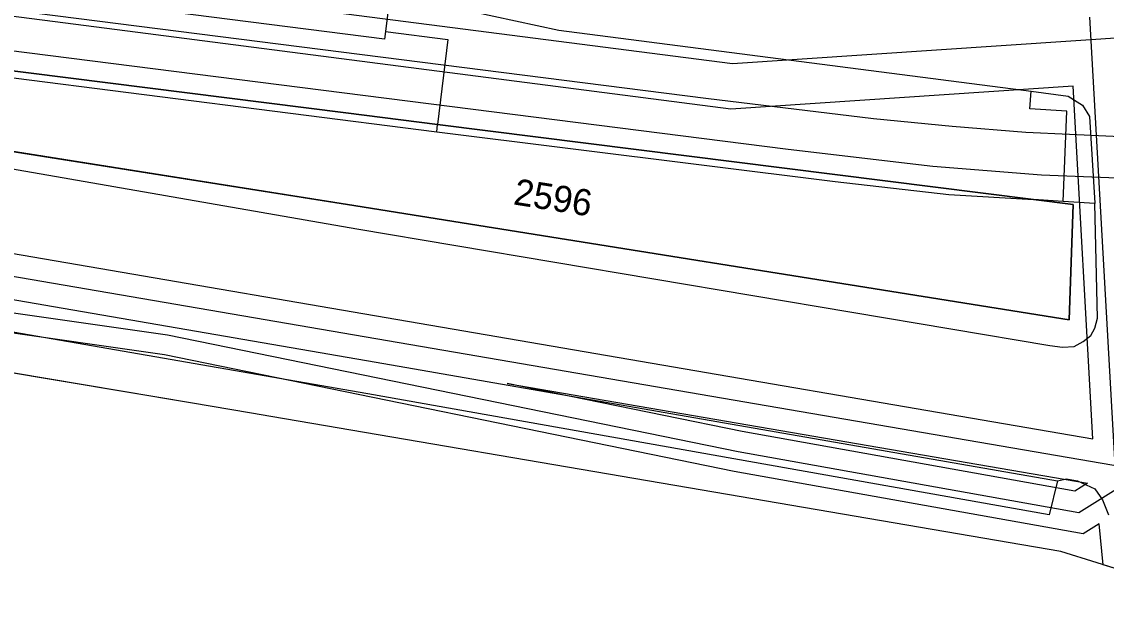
# Model space of a CAD drawing. Extents: x -263423 to -261326, y -1240067 to -1237864.
# Drawn here: x -263033.7 to -262951.1, y -1240067 to -1240023.1 of the extents above; entities that cross this region are included whole.
import ezdxf

# ---------------------------------------------------------------- set-up
doc = ezdxf.new("R2010")
doc.units = 0
for name, color, linetype in [('body_kn', 7, 'Continuous'), ('katuz_linie', 7, 'Continuous'), ('kladpar_druhypozemkov', 7, 'Continuous'), ('kladpar_hranice', 7, 'Continuous'), ('kladpar_parcelnecisla', 7, 'Continuous'), ('kladpar_plochy', 7, 'Continuous'), ('linie', 7, 'Continuous'), ('tarchy_linie', 7, 'Continuous'), ('zappar_hrandruhpozemk', 7, 'Continuous'), ('zuob_linie', 7, 'Continuous'), ('zuob_plochy', 7, 'Continuous')]:
    doc.layers.add(name, color=color, linetype=linetype)

msp = doc.modelspace()

# ---------------------------------------------------------------- linework, layer by layer
at = {"layer": 'body_kn'}
for p, q in [((-263027.2, -1240023.62), (-263027.2, -1240023.62)), ((-263005.98, -1240023.86), (-263005.98, -1240023.86)), ((-263005.98, -1240023.86), (-263005.98, -1240023.86)), ((-262992.77, -1240023.76), (-262992.77, -1240023.76)), ((-263006.05, -1240024.43), (-263006.05, -1240024.43)), ((-263001.23, -1240024.46), (-263001.23, -1240024.46)), ((-262979.54, -1240026.3), (-262979.54, -1240026.3)), ((-262956.79, -1240028.41), (-262956.79, -1240028.41)), ((-262956.79, -1240028.41), (-262956.79, -1240028.41)), ((-262953.6, -1240028.01), (-262953.6, -1240028.01)), ((-262981.57, -1240028.93), (-262981.57, -1240028.93)), ((-262953.98, -1240028.78), (-262953.98, -1240028.78)), ((-263009, -1240030.05), (-263009, -1240030.05)), ((-263009, -1240030.05), (-263009, -1240030.05)), ((-262979.66, -1240029.76), (-262979.66, -1240029.76)), ((-262956.89, -1240029.75), (-262956.89, -1240029.75)), ((-262954.07, -1240029.93), (-262954.07, -1240029.93)), ((-262952.88, -1240029.48), (-262952.88, -1240029.48)), ((-262968.8, -1240030.48), (-262968.8, -1240030.48)), ((-262952.35, -1240030.32), (-262952.35, -1240030.32)), ((-263002.08, -1240031.49), (-263002.08, -1240031.49)), ((-263002.02, -1240030.93), (-263002.02, -1240030.93)), ((-262962.8, -1240031.08), (-262962.8, -1240031.08)), ((-262957.19, -1240031.52), (-262957.19, -1240031.52)), ((-262975.3, -1240032.85), (-262975.3, -1240032.85)), ((-262964.29, -1240034.15), (-262964.29, -1240034.15)), ((-262955.99, -1240034.8), (-262955.99, -1240034.8)), ((-262971.73, -1240035.28), (-262971.73, -1240035.28)), ((-262963.07, -1240036.26), (-262963.07, -1240036.26)), ((-262956.62, -1240036.66), (-262956.62, -1240036.66)), ((-263008.87, -1240037.04), (-263008.87, -1240037.04)), ((-262954.36, -1240036.8), (-262954.36, -1240036.8)), ((-262953.59, -1240037.04), (-262953.59, -1240037.04)), ((-262951.93, -1240036.92), (-262951.93, -1240036.92)), ((-262951.93, -1240036.95), (-262951.93, -1240036.95)), ((-263008.17, -1240038.88), (-263008.17, -1240038.88)), ((-262951.74, -1240045.68), (-262951.74, -1240045.68)), ((-262953.9, -1240045.81), (-262953.9, -1240045.81)), ((-262951.93, -1240046.45), (-262951.93, -1240046.45)), ((-263022.59, -1240046.96), (-263022.59, -1240046.96)), ((-262952.25, -1240047.02), (-262952.25, -1240047.02)), ((-262955.37, -1240047.78), (-262955.37, -1240047.78)), ((-262954.41, -1240047.91), (-262954.41, -1240047.91)), ((-262953.52, -1240047.84), (-262953.52, -1240047.84)), ((-262952.82, -1240047.46), (-262952.82, -1240047.46)), ((-263022.81, -1240048.49), (-263022.81, -1240048.49)), ((-263006.7, -1240049.04), (-263006.7, -1240049.04)), ((-262996.72, -1240050.67), (-262996.72, -1240050.67)), ((-262996.72, -1240050.67), (-262996.72, -1240050.67)), ((-263007.33, -1240051.46), (-263007.33, -1240051.46)), ((-263020.84, -1240052.15), (-263020.84, -1240052.15)), ((-263016.19, -1240052.92), (-263016.19, -1240052.92)), ((-263014.72, -1240053.17), (-263014.72, -1240053.17)), ((-262978.8, -1240054.33), (-262978.8, -1240054.33)), ((-262952.08, -1240054.88), (-262952.08, -1240054.88)), ((-262979.12, -1240055.85), (-262979.12, -1240055.85)), ((-262979.42, -1240057.37), (-262979.42, -1240057.37)), ((-262954.79, -1240058.07), (-262954.79, -1240058.07)), ((-262954.79, -1240058.07), (-262954.79, -1240058.07)), ((-262954.09, -1240057.94), (-262954.09, -1240057.94)), ((-262953.26, -1240058.07), (-262953.26, -1240058.07)), ((-262982.89, -1240058.62), (-262982.89, -1240058.62)), ((-262953.46, -1240058.86), (-262953.46, -1240058.86)), ((-262952.5, -1240058.26), (-262952.5, -1240058.26)), ((-262951.93, -1240058.7), (-262951.93, -1240058.7)), ((-262951.35, -1240059.53), (-262951.35, -1240059.53)), ((-262953.16, -1240060.49), (-262953.16, -1240060.49)), ((-262955.43, -1240060.67), (-262955.43, -1240060.67)), ((-262951.62, -1240061.36), (-262951.62, -1240061.36)), ((-262952.84, -1240062.12), (-262952.84, -1240062.12)), ((-262954.52, -1240063.46), (-262954.52, -1240063.46)), ((-262951.76, -1240064.33), (-262951.76, -1240064.33)), ((-262951.3, -1240064.47), (-262951.3, -1240064.47))]:
    msp.add_line(p, q, dxfattribs=at)
at = {"layer": 'katuz_linie'}
msp.add_lwpolyline([(-262896.2, -1240064.87), (-262913.33, -1240065.7), (-262930.2, -1240066.62), (-262932.49, -1240066.69), (-262943.13, -1240067.03), (-262950.47, -1240064.73), (-262951.76, -1240064.33), (-262954.52, -1240063.46), (-262982.89, -1240058.62), (-263014.72, -1240053.17), (-263016.19, -1240052.92), (-263020.84, -1240052.15), (-263037.01, -1240049.42)], dxfattribs=at)
at = {"layer": 'kladpar_druhypozemkov'}
msp.add_line((-262991.88, -1240035.76), (-262991.88, -1240035.76), dxfattribs=at)
at = {"layer": 'kladpar_hranice'}
for points in [[(-263009, -1240030.05), (-263002.02, -1240030.93), (-262956.62, -1240036.66), (-262953.59, -1240037.04), (-262953.9, -1240045.81), (-263008.87, -1240037.04), (-263063.01, -1240028.46), (-263062.82, -1240027.37), (-263062.12, -1240023.38), (-263036.23, -1240026.63), (-263009, -1240030.05)], [(-262953.9, -1240045.81), (-262953.59, -1240037.04), (-262956.62, -1240036.66), (-263002.02, -1240030.93), (-263009, -1240030.05), (-263036.23, -1240026.63), (-263062.12, -1240023.38), (-263062.82, -1240027.37), (-263063.01, -1240028.46), (-263008.87, -1240037.04), (-262953.9, -1240045.81)], [(-262896.2, -1240064.87), (-262913.33, -1240065.7), (-262930.2, -1240066.62), (-262932.49, -1240066.69), (-262943.13, -1240067.03), (-262950.47, -1240064.73), (-262951.76, -1240064.33), (-262954.52, -1240063.46), (-262982.89, -1240058.62), (-263014.72, -1240053.17), (-263016.19, -1240052.92), (-263020.84, -1240052.15), (-263037.01, -1240049.42)]]:
    msp.add_lwpolyline(points, dxfattribs=at)
at = {"layer": 'kladpar_plochy'}
for p, q in [((-263009, -1240030.05), (-263036.23, -1240026.63)), ((-263063.01, -1240028.46), (-263008.87, -1240037.04)), ((-263002.02, -1240030.93), (-263009, -1240030.05)), ((-262956.62, -1240036.66), (-263002.02, -1240030.93)), ((-262953.59, -1240037.04), (-262956.62, -1240036.66)), ((-263008.87, -1240037.04), (-262953.9, -1240045.81)), ((-262953.9, -1240045.81), (-262953.59, -1240037.04)), ((-263020.84, -1240052.15), (-263037.01, -1240049.42)), ((-263016.19, -1240052.92), (-263020.84, -1240052.15)), ((-263014.72, -1240053.17), (-263016.19, -1240052.92)), ((-262982.89, -1240058.62), (-263014.72, -1240053.17)), ((-262954.52, -1240063.46), (-262982.89, -1240058.62)), ((-262951.76, -1240064.33), (-262954.52, -1240063.46)), ((-262950.47, -1240064.73), (-262951.76, -1240064.33))]:
    msp.add_line(p, q, dxfattribs=at)
msp.add_lwpolyline([(-263009, -1240030.05), (-263002.02, -1240030.93), (-262956.62, -1240036.66), (-262953.59, -1240037.04), (-262953.9, -1240045.81), (-263008.87, -1240037.04), (-263063.01, -1240028.46), (-263062.82, -1240027.37), (-263062.12, -1240023.38), (-263036.23, -1240026.63)], close=True, dxfattribs=at)
at = {"layer": 'linie'}
for points in [[(-262703.5, -1239995.46), (-262740.02, -1240007.49), (-262753.79, -1240012.03), (-262764.27, -1240015.38), (-262772.7, -1240017.71), (-262781.23, -1240019.68), (-262789.83, -1240021.28), (-262798.49, -1240022.5), (-262809.44, -1240023.61), (-262919.99, -1240033.8), (-262931.04, -1240034.72), (-262939.35, -1240035.09), (-262947.68, -1240035.12), (-262955.99, -1240034.8), (-262964.29, -1240034.15), (-262975.3, -1240032.85), (-263221.73, -1240001.53)], [(-263207.05, -1240000.27), (-262981.57, -1240028.93), (-262968.8, -1240030.48), (-262962.8, -1240031.08), (-262957.19, -1240031.52), (-262950.54, -1240031.84), (-262944.24, -1240031.95), (-262936.75, -1240031.81), (-262931.29, -1240031.53), (-262920.33, -1240030.62), (-262811.51, -1240020.59), (-262800.56, -1240019.48), (-262793.71, -1240018.53), (-262783.65, -1240016.71), (-262777.35, -1240015.29), (-262767.05, -1240012.5), (-262756.57, -1240009.16), (-262739.52, -1240003.54)]]:
    msp.add_lwpolyline(points, dxfattribs=at)
at = {"layer": 'tarchy_linie'}
for points in [[(-263294.33, -1239987.55), (-263230.04, -1239998.95), (-263150.79, -1240013.01), (-263089.3, -1240012.13), (-263026.76, -1240020.2), (-262979.54, -1240026.3), (-262896.92, -1240020.74), (-262789.71, -1240011.94), (-262677.55, -1239975.98)], [(-263123.67, -1240025.44), (-262952.08, -1240054.88), (-262953.6, -1240028.01), (-262979.66, -1240029.76), (-263027.2, -1240023.62), (-263089.5, -1240015.58)], [(-262952.34, -1240022.76), (-262950.32, -1240058.72), (-262949.71, -1240064.97)], [(-263122.28, -1240027.4), (-262945.46, -1240057.74), (-262945.17, -1240066.39)], [(-263093.5, -1240039.64), (-263090.32, -1240037.28), (-263022.59, -1240046.96), (-262979.12, -1240055.85), (-262953.16, -1240060.49), (-262950.32, -1240058.72), (-262934.26, -1240060.94), (-262886.38, -1240058.16), (-262837.34, -1240054.64), (-262726.02, -1240045.52), (-262652.81, -1240039.36), (-262626.56, -1240038.49)], [(-262728.95, -1240047.3), (-262837.23, -1240056.18), (-262886.3, -1240059.7), (-262934.46, -1240062.47), (-262943.64, -1240061.2), (-262943.46, -1240066.93), (-262945.17, -1240066.39), (-262946.9, -1240065.85), (-262947.06, -1240060.72), (-262948.58, -1240060.51), (-262948.1, -1240065.47), (-262949.71, -1240064.97), (-262950.47, -1240064.73), (-262951.3, -1240064.47), (-262951.62, -1240061.36), (-262952.84, -1240062.12), (-262979.42, -1240057.37), (-263022.81, -1240048.49), (-263089.91, -1240038.9)], [(-262996.72, -1240050.67), (-262952.5, -1240058.26), (-262953.46, -1240058.86), (-262978.8, -1240054.33), (-262996.72, -1240050.67)]]:
    msp.add_lwpolyline(points, dxfattribs=at)
at = {"layer": 'zappar_hrandruhpozemk'}
for p, q in [((-263006.05, -1240024.43), (-263082.37, -1240014.72)), ((-263005.63, -1240020.97), (-262992.77, -1240023.76)), ((-263005.98, -1240023.86), (-263006.05, -1240024.43)), ((-262992.77, -1240023.76), (-262956.79, -1240028.41)), ((-263036.3, -1240027.15), (-263002.08, -1240031.49)), ((-262954.36, -1240036.8), (-262954.07, -1240029.93)), ((-263002.08, -1240031.49), (-263002.02, -1240030.93)), ((-263002.08, -1240031.49), (-262971.73, -1240035.28)), ((-262954.36, -1240036.8), (-262956.62, -1240036.66)), ((-263008.17, -1240038.88), (-262955.37, -1240047.78)), ((-263052.75, -1240041.1), (-263006.7, -1240049.04)), ((-263007.33, -1240051.46), (-263053.32, -1240043.45)), ((-262951.35, -1240059.53), (-262950.91, -1240060.67))]:
    msp.add_line(p, q, dxfattribs=at)
for points in [[(-263005.63, -1240020.97), (-263005.98, -1240023.86), (-263001.23, -1240024.46), (-263002.02, -1240030.93)], [(-262954.07, -1240029.93), (-262956.89, -1240029.75), (-262956.79, -1240028.41)], [(-262956.79, -1240028.41), (-262953.98, -1240028.78), (-262952.88, -1240029.48), (-262952.35, -1240030.32), (-262951.93, -1240036.92), (-262951.93, -1240036.95), (-262954.36, -1240036.8)], [(-263063.01, -1240028.46), (-263063.15, -1240029.32), (-263008.17, -1240038.88)], [(-262971.73, -1240035.28), (-262963.07, -1240036.26), (-262956.62, -1240036.66)], [(-262955.37, -1240047.78), (-262954.41, -1240047.91), (-262953.52, -1240047.84), (-262952.82, -1240047.46), (-262952.25, -1240047.02), (-262951.93, -1240046.45), (-262951.74, -1240045.68), (-262951.93, -1240036.95)], [(-263006.7, -1240049.04), (-262954.79, -1240058.07), (-262954.09, -1240057.94), (-262953.26, -1240058.07), (-262951.93, -1240058.7), (-262951.35, -1240059.53)], [(-262954.79, -1240058.07), (-262955.43, -1240060.67), (-263007.33, -1240051.46)]]:
    msp.add_lwpolyline(points, dxfattribs=at)
at = {"layer": 'zuob_linie'}
msp.add_lwpolyline([(-262896.2, -1240064.87), (-262913.33, -1240065.7), (-262930.2, -1240066.62), (-262932.49, -1240066.69), (-262943.13, -1240067.03), (-262950.47, -1240064.73), (-262951.76, -1240064.33), (-262954.52, -1240063.46), (-262982.89, -1240058.62), (-263014.72, -1240053.17), (-263016.19, -1240052.92), (-263020.84, -1240052.15), (-263037.01, -1240049.42)], dxfattribs=at)
at = {"layer": 'zuob_plochy'}
msp.add_lwpolyline([(-262896.2, -1240064.87), (-262913.33, -1240065.7), (-262930.2, -1240066.62), (-262932.49, -1240066.69), (-262943.13, -1240067.03), (-262950.47, -1240064.73), (-262951.76, -1240064.33), (-262954.52, -1240063.46), (-262982.89, -1240058.62), (-263014.72, -1240053.17), (-263016.19, -1240052.92), (-263020.84, -1240052.15), (-263037.01, -1240049.42)], dxfattribs=at)

# ---------------------------------------------------------------- texts
at = {"layer": 'kladpar_parcelnecisla'}
msp.add_text('2596', height=2, rotation=351, dxfattribs=at).set_placement((-262996.298, -1240037.019))

doc.saveas('drawing.dxf')
